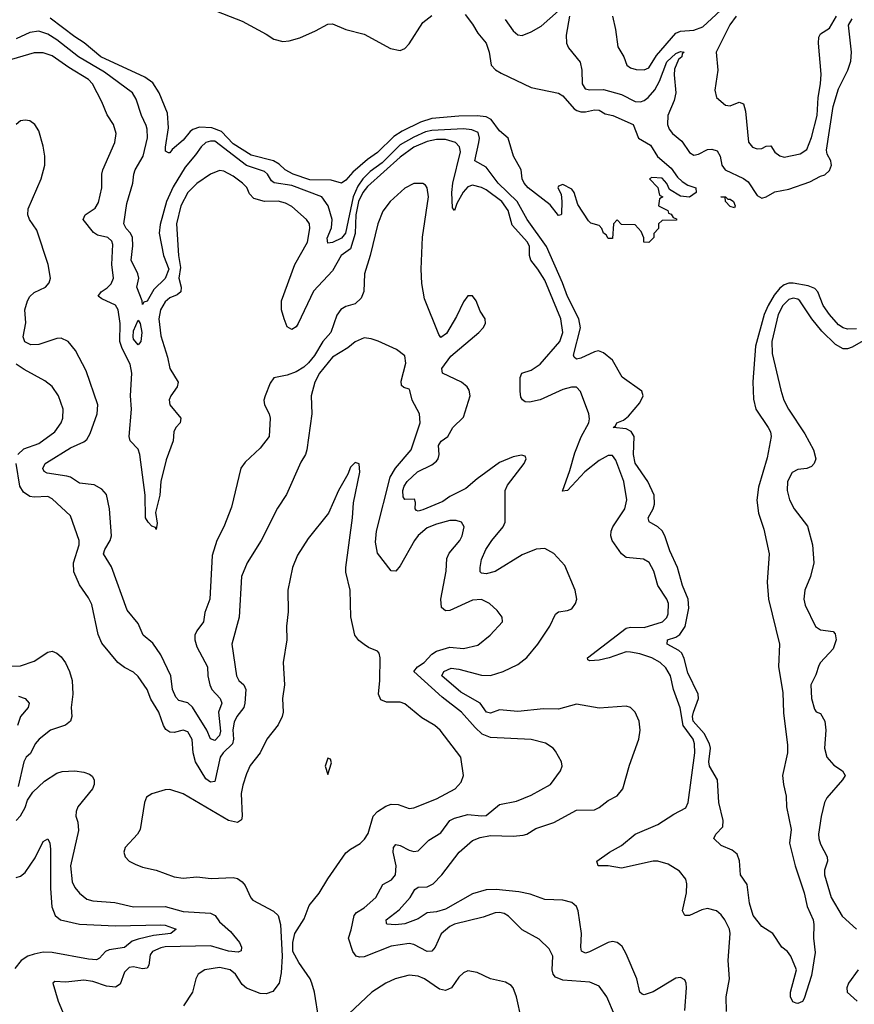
# Model space of a CAD drawing. Header units: inches. Extents: x 1552611 to 1694776, y 811966 to 917215.
# Tile 295 of 549: x 1635866 to 1639560, y 883417 to 887774. Entities that reach past the tile are written whole.
import ezdxf

# ---------------------------------------------------------------- set-up
doc = ezdxf.new("R2010")
doc.units = ezdxf.units.IN
doc.header["$MEASUREMENT"] = 0
doc.layers.add('B6838', color=7, linetype='Continuous')

msp = doc.modelspace()

# ---------------------------------------------------------------- linework, layer by layer
at = {"layer": 'B6838', "color": 5}
for points, elevation in [([(1638490.2, 887790), (1638503.5, 887730), (1638513.5, 887653.5), (1638539.5, 887610), (1638553, 887573), (1638570, 887561.3), (1638594.1, 887554.1), (1638630, 887551.6), (1638650, 887560.3), (1638684.4, 887615.6), (1638770, 887714.3), (1638790, 887723.5), (1638850, 887728.4), (1638890, 887742.4), (1639007.8, 887852.3)], 880), ([(1637837.3, 887797.3), (1637870, 887754.4), (1637893.8, 887713.8), (1637931.1, 887670), (1637943.6, 887630), (1637952.9, 887572.9), (1637972.3, 887552.3), (1637996.7, 887536.7), (1638130, 887474.6), (1638250, 887448.7), (1638270, 887436.5), (1638320.1, 887380.1), (1638332.5, 887372.5), (1638350, 887366.3), (1638370, 887366), (1638410, 887375.8), (1638430, 887373.4), (1638457.8, 887357.7), (1638491, 887350), (1638580.5, 887310), (1638604.7, 887250), (1638658.5, 887218.5), (1638688.7, 887168.7), (1638750, 887117.2), (1638777.9, 887077.9), (1638798.1, 887058.1), (1638822.5, 887042.5), (1638858.8, 887030), (1638860.7, 887010), (1638830, 886988), (1638790, 886993), (1638742, 887022), (1638730, 887048.7), (1638710, 887073), (1638663.6, 887076.4), (1638654, 887070), (1638690.9, 887030.9), (1638698, 886998), (1638712, 886990), (1638698, 886982), (1638694, 886950), (1638734, 886930), (1638738, 886918), (1638750, 886914), (1638758, 886898), (1638772.7, 886892.7), (1638772.7, 886887.3), (1638710, 886886), (1638694, 886870), (1638694, 886850), (1638672.7, 886827.3), (1638672, 886810), (1638650, 886788), (1638628.7, 886790), (1638628, 886808), (1638616.4, 886836.4), (1638590, 886866), (1638530, 886868), (1638510, 886889), (1638494.8, 886870), (1638490, 886806), (1638470, 886806), (1638462, 886822), (1638449.4, 886829.4), (1638442.7, 886850), (1638430, 886862.7), (1638394.2, 886874.2), (1638383.3, 886883.3), (1638336.6, 886956.6), (1638320.7, 887010), (1638310, 887023.7), (1638270, 887045.2), (1638250, 887038), (1638247.3, 887030), (1638262, 887002), (1638266, 886970), (1638264.7, 886915.3), (1638262, 886910), (1638250, 886907.6), (1638214.3, 886954.3), (1638115.8, 887030), (1638098, 887050), (1638090, 887069.2), (1638086, 887110), (1638052.1, 887170), (1638027.2, 887250), (1637990, 887281.6), (1637952.7, 887332.7), (1637930, 887343.8), (1637890.8, 887349.2), (1637810, 887347.5), (1637690, 887336.4), (1637639.6, 887320.4), (1637558.9, 887281.1), (1637522.3, 887257.7), (1637450, 887187), (1637405.1, 887154.9), (1637341, 887099), (1637310, 887063.5), (1637290, 887051.1), (1637243.9, 887063.9), (1637150, 887064.8), (1637076.4, 887090), (1637040.4, 887110), (1637014.7, 887134.7), (1636989.4, 887149.4), (1636890, 887174.7), (1636810, 887225.3), (1636759.6, 887279.6), (1636716.2, 887296.2), (1636661.3, 887298.7), (1636631.5, 887288.5), (1636620.1, 887279.9), (1636590, 887240.3), (1636540.2, 887199.8), (1636530, 887184.7), (1636524.2, 887184.2), (1636511.9, 887191.9), (1636511.2, 887210), (1636525, 887295), (1636520, 887360), (1636483.8, 887450), (1636454.9, 887494.9), (1636419.6, 887519.6), (1636224.3, 887610), (1636151.9, 887671.9), (1636110, 887697.7), (1636000.9, 887780.9)], 840), ([(1636710, 887822.3), (1636850, 887768), (1636957.1, 887710), (1636990, 887687.4), (1637030, 887677.7), (1637059.3, 887680.7), (1637106, 887694), (1637175.4, 887724.6), (1637230, 887754.9), (1637250, 887756.4), (1637310, 887730.5), (1637390, 887710.4), (1637506.7, 887646.7), (1637550, 887638), (1637570, 887646.5), (1637590, 887667.2), (1637650, 887761.3), (1637690, 887792.2)], 840), ([(1638014.4, 887774.4), (1638050, 887725.2), (1638070, 887706.5), (1638090, 887704), (1638130, 887720.2), (1638174.6, 887745.4), (1638250, 887813.5)], 860), ([(1638299.2, 887790), (1638284.9, 887704.9), (1638286, 887670), (1638294.3, 887650), (1638346, 887586), (1638354.5, 887550), (1638355.8, 887490), (1638368, 887468), (1638390, 887463.7), (1638450, 887465.2), (1638530, 887443.3), (1638590, 887411.5), (1638614, 887410), (1638630, 887416.1), (1638647, 887430), (1638676.4, 887463.6), (1638698.4, 887501.6), (1638730, 887587.8), (1638770, 887623.8), (1638790, 887633.2), (1638807.3, 887630), (1638797.7, 887622.3), (1638796.1, 887610), (1638782.1, 887597.9), (1638764.4, 887555.6), (1638762.6, 887530), (1638769.7, 887450), (1638763, 887417), (1638734.9, 887350), (1638733.6, 887310), (1638740.7, 887290), (1638755.3, 887270), (1638797.2, 887237.2), (1638830, 887186.5), (1638850, 887174.4), (1638870, 887179.3), (1638910, 887199.4), (1638930, 887200.9), (1638953.2, 887193.2), (1638966.2, 887170), (1638972.9, 887130), (1638988.4, 887110), (1639070, 887070.7), (1639090, 887056.1), (1639130, 886996.4), (1639150, 886984.6), (1639170, 886990.2), (1639207.8, 887012.2), (1639270, 887024.1), (1639363.8, 887056.2), (1639410, 887082), (1639430, 887088.1), (1639450, 887106), (1639459.2, 887130), (1639458.1, 887138.1), (1639456.1, 887150), (1639439.5, 887179.5), (1639436.5, 887196.5), (1639465.8, 887390), (1639490, 887468.5), (1639530.8, 887550), (1639545.1, 887590), (1639547.4, 887630), (1639534.7, 887750), (1639550, 887777.6)], 860), ([(1639036.7, 887790), (1639008.5, 887751.5), (1638948, 887630), (1638955.6, 887550), (1638942.2, 887462.2), (1638950.5, 887430), (1638990, 887396.4), (1639010, 887393.4), (1639050, 887408.9), (1639070, 887401.3), (1639078.3, 887370), (1639092.1, 887232), (1639108.9, 887210), (1639130, 887203), (1639150, 887203.8), (1639170, 887214.9), (1639190, 887216.5), (1639208.3, 887188.3), (1639230, 887172.1), (1639250, 887166), (1639319.9, 887180.1), (1639350, 887198.9), (1639370, 887252), (1639395.4, 887350), (1639400.5, 887430), (1639410.9, 887490.9), (1639413.4, 887533.4), (1639401.1, 887670), (1639403, 887697), (1639410, 887711.1), (1639450, 887737.1), (1639480.7, 887790)], 880), ([(1639570, 886406.2), (1639530, 886405), (1639510, 886409.9), (1639490, 886423.2), (1639450, 886469.4), (1639422.4, 886510), (1639398.8, 886570), (1639384.8, 886584.8), (1639356.2, 886596.2), (1639290, 886608), (1639270, 886607.9), (1639250, 886601.3), (1639230, 886585.7), (1639205.4, 886554.7), (1639178.1, 886510), (1639161.2, 886470), (1639123.3, 886330), (1639111.2, 886171.2), (1639114.4, 886094.4), (1639124.3, 886050), (1639178.5, 885970), (1639188.4, 885950), (1639192, 885930), (1639174.8, 885834.8), (1639135.4, 885704.6), (1639128.3, 885648.2), (1639135.3, 885590), (1639159, 885519), (1639182.8, 885410), (1639174.9, 885285.1), (1639179.8, 885210), (1639228.9, 885010), (1639224.5, 884910), (1639243, 884797), (1639246.8, 884706.8), (1639263.9, 884563.9), (1639263.7, 884530), (1639242.4, 884430), (1639246, 884390), (1639258, 884338), (1639259.6, 884290), (1639279.8, 884190), (1639272.8, 884130), (1639298, 884030), (1639338.3, 883910), (1639350.6, 883850), (1639377.3, 883790), (1639380.4, 883770), (1639379.8, 883710), (1639386.5, 883646.5), (1639370, 883544), (1639337.6, 883442.4), (1639330, 883429.6), (1639310, 883420.7), (1639302.4, 883422.4), (1639288.3, 883428.3), (1639277.4, 883450), (1639277.4, 883470), (1639303.7, 883570), (1639279, 883630), (1639264, 883650), (1639239, 883670), (1639199, 883730), (1639150, 883761.2), (1639112.7, 883810), (1639095.5, 883864.5), (1639086.3, 883946.3), (1639056, 883990), (1639051.1, 884051.1), (1639041, 884081), (1639019.3, 884099.3), (1638970, 884119.7), (1638938.4, 884150), (1638947, 884170), (1638977.4, 884202.6), (1638980.2, 884230), (1638960.5, 884310), (1638954.1, 884410), (1638918.9, 884470), (1638916.8, 884490), (1638923.4, 884550), (1638919.4, 884570), (1638895.8, 884615.8), (1638846.8, 884670), (1638844.4, 884690), (1638848, 884710), (1638870.6, 884769.4), (1638869.6, 884790), (1638823.5, 884883.5), (1638807.4, 884947.3), (1638797, 884970), (1638783.1, 884983.1), (1638732.1, 885010), (1638733.6, 885030), (1638770, 885041), (1638787.4, 885052.6), (1638811.6, 885088.4), (1638827.6, 885170), (1638824.2, 885210), (1638798.9, 885270), (1638776.8, 885350), (1638744, 885424), (1638722, 885490), (1638710, 885511.6), (1638690.7, 885530), (1638651.6, 885551.6), (1638647.2, 885570), (1638670.3, 885609.7), (1638676.1, 885630), (1638674.1, 885670), (1638646, 885730), (1638590, 885811.1), (1638582.9, 885850), (1638586.1, 885930), (1638572, 885952), (1638550, 885963.6), (1638492.7, 885970), (1638503.7, 885976.3), (1638508.7, 885990), (1638537.9, 886002.1), (1638559.9, 886020.1), (1638610, 886078), (1638626, 886110), (1638619.6, 886130), (1638531.9, 886191.9), (1638490, 886266.8), (1638450, 886299.8), (1638428.4, 886308.5), (1638410, 886304.2), (1638350, 886276.8), (1638330, 886272), (1638320, 886280), (1638317, 886290), (1638348.3, 886410), (1638341.2, 886450), (1638290, 886548.9), (1638268.1, 886610), (1638197.2, 886770), (1638111.6, 886890), (1638068.2, 886970), (1637984, 887050), (1637930, 887121.5), (1637879.8, 887150), (1637898.7, 887230), (1637901, 887250), (1637894.6, 887274.6), (1637866.7, 887286.7), (1637830.4, 887290.5), (1637690, 887284.1), (1637662.7, 887277.3), (1637610, 887254.7), (1637550, 887220.7), (1637470, 887141.2), (1637417.5, 887102.5), (1637384.7, 887070), (1637362.8, 887037.2), (1637341.6, 886990), (1637307.9, 886830), (1637290, 886807.1), (1637250, 886787.8), (1637230, 886784.7), (1637227.5, 886807.5), (1637246.5, 886853.5), (1637249, 886890), (1637230.8, 886950.8), (1637203.7, 886990), (1637070, 887041), (1636992.4, 887052.4), (1636981, 887061), (1636963.4, 887090), (1636950, 887101.8), (1636870, 887129.3), (1636730, 887236.1), (1636710, 887237), (1636690.2, 887230), (1636669.1, 887210.9), (1636644.6, 887175.4), (1636597.9, 887122.1), (1636545.4, 887034.6), (1636515, 886970), (1636488, 886868.1), (1636483.5, 886830), (1636501.7, 886730), (1636525.7, 886670), (1636510, 886628.9), (1636460.2, 886579.8), (1636430, 886528.7), (1636415.6, 886524.4), (1636410, 886513.2), (1636407.8, 886530), (1636385, 886590), (1636393, 886630), (1636388.1, 886650), (1636359.9, 886710), (1636366.5, 886773.5), (1636364.7, 886810), (1636355.9, 886830), (1636337.5, 886850), (1636326.8, 886870), (1636339.5, 886960.5), (1636366, 887050), (1636370.9, 887090), (1636376.9, 887110), (1636412.2, 887170), (1636431.3, 887251.3), (1636430.4, 887290), (1636425.6, 887305.6), (1636404.5, 887350), (1636382, 887422), (1636364.5, 887450), (1636241.3, 887541.3), (1636125.7, 887610), (1636030, 887685.1), (1635990, 887709.5), (1635950, 887723.1), (1635910, 887716.9), (1635850, 887689)], 860), ([(1638995, 883385), (1638993, 883450), (1639007.7, 883530), (1639001.2, 883610), (1639011, 883730), (1639006.9, 883750), (1638987.4, 883790), (1638970, 883813.1), (1638950, 883829.9), (1638910, 883841.1), (1638884.6, 883835.4), (1638830, 883809.8), (1638809.7, 883810), (1638799.8, 883830), (1638817.9, 883910), (1638819.3, 883950), (1638814.4, 883970), (1638785.8, 884005.7), (1638736.7, 884036.7), (1638690, 884050.6), (1638670, 884050.6), (1638530, 884019.3), (1638470, 884029.1), (1638426.6, 884030), (1638419.7, 884050), (1638475.8, 884090), (1638530, 884120.1), (1638589.9, 884170.1), (1638690, 884212.3), (1638761.4, 884258.6), (1638813.9, 884286.1), (1638824.9, 884310), (1638853.5, 884530), (1638853.2, 884570), (1638846.2, 884590), (1638802.5, 884650), (1638789.2, 884729.2), (1638759.2, 884810), (1638745.9, 884870), (1638726.5, 884906.5), (1638701.4, 884930), (1638664.5, 884950), (1638610, 884968.2), (1638570, 884975.6), (1638550, 884975.9), (1638475.2, 884950), (1638430, 884939.9), (1638390, 884936.3), (1638380.9, 884940.9), (1638379.1, 884950), (1638550, 885081.8), (1638570, 885085.9), (1638630, 885084.5), (1638711, 885109), (1638730, 885129.2), (1638735.4, 885144.6), (1638737.5, 885190), (1638730.5, 885210), (1638690.5, 885270), (1638672.9, 885332.9), (1638652.1, 885372.1), (1638626.6, 885386.6), (1638550, 885394.5), (1638529.9, 885410), (1638488.5, 885470), (1638481.7, 885490), (1638483.2, 885510), (1638491.7, 885530), (1638544.5, 885610), (1638553.1, 885650), (1638539.6, 885730), (1638504.5, 885824.5), (1638490, 885844.8), (1638470, 885845.6), (1638430, 885823.4), (1638367.5, 885772.6), (1638290.1, 885690), (1638268, 885688), (1638300.9, 885779.1), (1638322.7, 885857.3), (1638351.5, 885928.5), (1638384.5, 885990), (1638387.8, 886007.8), (1638384.4, 886030), (1638348.7, 886128.7), (1638330, 886147.8), (1638307.9, 886147.9), (1638270, 886138.1), (1638170, 886091.8), (1638121.6, 886081.6), (1638103.3, 886083.3), (1638091.3, 886091.3), (1638083.5, 886103.5), (1638081, 886130), (1638081.7, 886190), (1638088.6, 886210), (1638130, 886223.8), (1638170, 886250.1), (1638256.4, 886350), (1638269.9, 886390.1), (1638261.2, 886450), (1638190, 886621), (1638159.9, 886670), (1638127.9, 886710), (1638121.8, 886730), (1638121.6, 886770), (1638113.7, 886790), (1638045.1, 886865.1), (1638028.6, 886930), (1638000.1, 886970), (1637930, 887021.1), (1637910, 887031.7), (1637870, 887042.3), (1637850, 887034), (1637829.3, 887010.7), (1637800, 886960), (1637790, 886929.8), (1637781.2, 886941.2), (1637778.8, 887010), (1637782.6, 887050), (1637816.4, 887190), (1637811.9, 887211.9), (1637794.5, 887230), (1637750, 887243.4), (1637710, 887244.5), (1637670, 887235.1), (1637610.6, 887210), (1637550, 887166.2), (1637404.6, 887035.5), (1637384.3, 887010), (1637365.1, 886970), (1637353.7, 886910), (1637350, 886827.8), (1637330, 886760.4), (1637288.3, 886730), (1637250, 886662.4), (1637166.7, 886573.3), (1637098.8, 886430), (1637090, 886414.7), (1637070, 886403.5), (1637050, 886415.6), (1637036.2, 886450), (1637025.2, 886490), (1637024.8, 886530), (1637084.4, 886690), (1637139.7, 886790), (1637150.6, 886850.6), (1637148.6, 886870), (1637135.1, 886890), (1637070, 886947.2), (1637042.7, 886962.7), (1637010, 886971.6), (1636950, 886969.5), (1636902.6, 886982.6), (1636883.1, 887003.1), (1636871.4, 887031.4), (1636852.2, 887050), (1636810, 887081), (1636770, 887103.2), (1636750, 887106.4), (1636710, 887091.2), (1636650, 887049.9), (1636610.1, 887010), (1636579.4, 886950), (1636560.1, 886870), (1636568.3, 886730), (1636577.6, 886677.6), (1636570.1, 886630), (1636580.4, 886590), (1636579.8, 886570), (1636562.9, 886557.1), (1636530, 886543.8), (1636510, 886526.1), (1636489.2, 886490), (1636481.1, 886450), (1636490, 886374.9), (1636520.7, 886280.7), (1636531, 886231), (1636567.5, 886170), (1636562.5, 886150), (1636534.5, 886110), (1636527.5, 886092.5), (1636531, 886070), (1636579.7, 886010), (1636575.5, 885990), (1636556.9, 885970), (1636548.1, 885950), (1636545.2, 885910), (1636514.3, 885825.7), (1636490.6, 885730.6), (1636485.7, 885670), (1636467.5, 885592.5), (1636474, 885546), (1636470, 885518), (1636466.7, 885526.7), (1636450, 885533.3), (1636434, 885550), (1636422.8, 885570), (1636421.1, 885670), (1636398, 885850), (1636390, 885872.9), (1636354.8, 885910), (1636350, 885929.2), (1636360.5, 886050), (1636356.9, 886110), (1636362.2, 886210), (1636355.2, 886250), (1636319.7, 886319.7), (1636309.2, 886350), (1636310.9, 886430), (1636302.3, 886490), (1636290, 886511.2), (1636230, 886538.2), (1636213.3, 886550), (1636225.8, 886570), (1636253, 886587), (1636270, 886605), (1636281.1, 886630), (1636274.4, 886690), (1636278.8, 886778.8), (1636273.4, 886793.4), (1636255.3, 886810), (1636210, 886821), (1636191.8, 886831.8), (1636146.3, 886890), (1636156.3, 886910), (1636199.6, 886940.4), (1636215, 886965), (1636229.9, 887030), (1636229.9, 887090), (1636234.1, 887110), (1636287.2, 887230), (1636293.3, 887270), (1636281.2, 887310), (1636253.5, 887353.5), (1636229.9, 887410), (1636187.7, 887490), (1636171, 887510), (1636083.2, 887563.2), (1636010, 887614.6), (1635970, 887628), (1635930, 887626.7), (1635830, 887598.5)], 880), ([(1638809.9, 883389.9), (1638817.5, 883490), (1638816.5, 883510), (1638810, 883525.6), (1638790, 883535.6), (1638770, 883532.7), (1638670, 883472.2), (1638630, 883458.4), (1638621.7, 883461.7), (1638610.6, 883470.6), (1638596.7, 883530), (1638550, 883639.7), (1638532.3, 883672.3), (1638521.6, 883681.6), (1638510, 883689.8), (1638490, 883694.2), (1638470, 883690.6), (1638388.3, 883648.3), (1638370, 883643.4), (1638352.5, 883652.5), (1638349.3, 883670), (1638352.8, 883730), (1638338.4, 883830), (1638329.9, 883849.9), (1638310, 883866.8), (1638270, 883878.1), (1638190, 883880.8), (1638124.7, 883904.7), (1638075.1, 883915.1), (1637975.5, 883924.5), (1637930, 883922.7), (1637870, 883905.2), (1637750, 883838.3), (1637710, 883826.6), (1637670, 883822.2), (1637630, 883795.3), (1637570, 883773), (1637529.2, 883769.2), (1637491.5, 883771.5), (1637490, 883775.3), (1637487.8, 883790), (1637545.2, 883834.8), (1637594.7, 883890), (1637615, 883925), (1637630, 883934.6), (1637670, 883936.6), (1637696.2, 883950), (1637734.2, 883990), (1637811.6, 884090), (1637870, 884141.5), (1637904.7, 884155.3), (1637950, 884163.7), (1638050, 884160.8), (1638094.6, 884165.4), (1638110, 884170.1), (1638150, 884195.3), (1638230, 884221.2), (1638330, 884275.4), (1638410, 884277), (1638430, 884287.2), (1638470, 884318.8), (1638510, 884339.7), (1638535.4, 884370), (1638564.9, 884475.1), (1638606.6, 884590), (1638612.7, 884630), (1638607.3, 884670), (1638590.5, 884710), (1638570, 884730.6), (1638550, 884736.8), (1638430, 884727.5), (1638330, 884744.4), (1638250, 884723.4), (1638184.3, 884724.3), (1638070, 884712.6), (1637990, 884719.9), (1637950, 884705.1), (1637931.5, 884710), (1637904.5, 884750), (1637818.2, 884798.2), (1637734.1, 884870), (1637742.9, 884890), (1637775.4, 884904.6), (1637810, 884900.2), (1637910, 884873.4), (1637950, 884871.2), (1638005.1, 884890), (1638070, 884921.2), (1638110, 884951.8), (1638158.5, 885010), (1638211.9, 885090), (1638237.1, 885142.9), (1638250, 885153.2), (1638290, 885158.9), (1638310, 885166.9), (1638326.4, 885190), (1638331.6, 885210), (1638325, 885250), (1638278, 885358), (1638230, 885411.3), (1638190, 885434.5), (1638151.6, 885431.6), (1638090, 885406.6), (1637970, 885332.2), (1637930, 885322), (1637910, 885324.8), (1637904.4, 885330), (1637903.4, 885350), (1637910, 885384.9), (1637929.4, 885430), (1637955.6, 885470), (1638006, 885530), (1638014.7, 885550), (1638014, 885690), (1638025.4, 885714.6), (1638098.5, 885810), (1638107.6, 885830), (1638103.2, 885843.2), (1638087.6, 885847.6), (1638050, 885839.8), (1637990, 885814.5), (1637890, 885741.5), (1637840.8, 885699.2), (1637770, 885663.6), (1637738, 885642), (1637650, 885604.4), (1637630, 885598.5), (1637622, 885602), (1637616.8, 885610), (1637617.7, 885637.7), (1637612.9, 885652.9), (1637570.8, 885650.8), (1637563.1, 885663.1), (1637561.5, 885690), (1637567.4, 885710), (1637581.2, 885730), (1637627.1, 885772.9), (1637690, 885804.7), (1637710, 885819.8), (1637717.6, 885830), (1637722.8, 885850), (1637720.2, 885890), (1637723.3, 885896.8), (1637731.7, 885908.3), (1637760.5, 885930), (1637783.2, 885970), (1637830, 886015.6), (1637859, 886110), (1637855.2, 886135.2), (1637846, 886150), (1637821, 886170), (1637737.2, 886210), (1637734.1, 886230), (1637774.6, 886285.4), (1637898.3, 886390), (1637916.9, 886410), (1637927.3, 886430), (1637926.6, 886450), (1637904.7, 886484.7), (1637887, 886530), (1637870, 886552), (1637850, 886552), (1637830, 886525.2), (1637799.7, 886460.3), (1637754.8, 886385.2), (1637730, 886368), (1637721.1, 886381), (1637658.1, 886538.1), (1637646.1, 886606.1), (1637642.6, 886670), (1637648.2, 886811.8), (1637675.5, 886990), (1637669.9, 887029.9), (1637662, 887042), (1637650, 887049.8), (1637610, 887048.6), (1637570, 887028.3), (1637505.8, 886970), (1637472.9, 886927.1), (1637450.5, 886870), (1637417, 886730), (1637391.7, 886650), (1637389.1, 886570.9), (1637377.6, 886542.4), (1637350, 886517.2), (1637310, 886504.3), (1637287.9, 886492.1), (1637270, 886466.3), (1637242.7, 886390), (1637207.1, 886350), (1637171.3, 886288.7), (1637144.7, 886255.3), (1637123.8, 886236.2), (1637090, 886215.4), (1637050, 886201.3), (1636991.2, 886188.8), (1636974.3, 886165.7), (1636952.8, 886110), (1636946.3, 886090), (1636948.9, 886070), (1636970.2, 886030), (1636974, 886010), (1636970.3, 885930), (1636930, 885877.6), (1636863.4, 885816.6), (1636844.9, 885790), (1636803.7, 885616.3), (1636769.1, 885530), (1636739.1, 885470), (1636717.6, 885402.4), (1636707.9, 885210), (1636684.6, 885150), (1636679.8, 885110), (1636649.6, 885070), (1636640.9, 885050), (1636640.6, 885030), (1636650, 884999.1), (1636697.3, 884910), (1636698.3, 884870), (1636707.1, 884830), (1636716.9, 884810), (1636753.9, 884770), (1636759.9, 884750), (1636745.1, 884710), (1636754.7, 884625.3), (1636750, 884605.8), (1636730, 884584.6), (1636710, 884592), (1636693.5, 884630), (1636630, 884732.2), (1636610, 884750.3), (1636570, 884761.2), (1636556.7, 884776.7), (1636541.5, 884810), (1636534.5, 884870), (1636490, 884963.4), (1636455.4, 885015.4), (1636411.9, 885050), (1636390, 885101.5), (1636341.2, 885161.2), (1636272.6, 885352.6), (1636237.4, 885410), (1636242.1, 885430), (1636265.6, 885470), (1636271.5, 885490), (1636263.4, 885610), (1636250, 885672.8), (1636230, 885696.2), (1636196.1, 885716.1), (1636130, 885722.4), (1636090, 885749.9), (1636074.7, 885754.7), (1635986.8, 885766.8), (1635974.3, 885774.3), (1635967.6, 885787.6), (1635979, 885810), (1635985.6, 885814.4), (1636090, 885879.5), (1636150, 885905.4), (1636163.1, 885916.9), (1636177.7, 885942.3), (1636209.3, 886030), (1636212, 886070), (1636159.5, 886219.5), (1636113.6, 886310), (1636079.7, 886350), (1636050, 886364.8), (1636030, 886363.4), (1635950, 886336.3), (1635914.9, 886334.9), (1635888.6, 886348.6), (1635880.9, 886370), (1635893, 886433), (1635888.6, 886490), (1635900.5, 886530), (1635911.3, 886548.6), (1635930, 886567.1), (1635980.3, 886590), (1635995.7, 886610), (1636001.5, 886630), (1635991.5, 886690), (1635942.3, 886842.3), (1635909.4, 886889.4), (1635901.3, 886910), (1635903.4, 886936.6), (1635961.4, 887070), (1635976.5, 887130), (1635977.6, 887170), (1635970, 887214), (1635950, 887282), (1635932.7, 887310), (1635910, 887326), (1635890, 887329.4), (1635870, 887326.6), (1635850.7, 887310)], 920), ([(1639610, 886358.5), (1639550, 886325.1), (1639530, 886317.9), (1639510, 886317.5), (1639477.2, 886337.2), (1639415.6, 886395.6), (1639372.5, 886450), (1639318.9, 886530), (1639310, 886536.8), (1639290, 886541.4), (1639270, 886535.6), (1639243.6, 886510), (1639222.4, 886470), (1639195.3, 886350), (1639197, 886297), (1639234.1, 886134.1), (1639248.7, 886090), (1639269.4, 886050), (1639341, 885941), (1639378.7, 885870), (1639389.1, 885830), (1639381.7, 885810), (1639370, 885796.3), (1639350, 885788.6), (1639310, 885783.5), (1639284.9, 885770), (1639265, 885730), (1639262.6, 885690), (1639273.4, 885650), (1639293.2, 885610), (1639352.1, 885532.1), (1639375.3, 885450), (1639380.4, 885370), (1639366.2, 885310), (1639340.4, 885250), (1639337.2, 885210), (1639343.1, 885183.1), (1639388.3, 885088.3), (1639410, 885073.9), (1639466.3, 885066.3), (1639476, 885056), (1639480.2, 885030), (1639467, 884990), (1639410.8, 884930), (1639403.4, 884916.6), (1639390, 884875.4), (1639367.7, 884830), (1639370.2, 884770.2), (1639383.4, 884723.4), (1639391.8, 884711.8), (1639410, 884703), (1639429.4, 884669.4), (1639433.6, 884630), (1639428.2, 884550), (1639438.6, 884510), (1639470, 884474.7), (1639508, 884450), (1639519.1, 884430), (1639508.2, 884410), (1639438.9, 884330), (1639428, 884310), (1639412.8, 884247.2), (1639401.8, 884170), (1639402.9, 884150), (1639410, 884126), (1639440.2, 884070), (1639440.6, 884050), (1639427.5, 884010), (1639427.7, 883990), (1639457.1, 883890), (1639506.7, 883806.7), (1639569.4, 883749.4)], 880), ([(1638498.8, 883370), (1638464.7, 883450), (1638430, 883496.4), (1638390, 883514.8), (1638270, 883523.4), (1638237.5, 883537.5), (1638227.6, 883550), (1638223.4, 883570), (1638226, 883630), (1638210, 883663), (1638164.8, 883704.8), (1638090, 883746.2), (1638030, 883807.1), (1638010, 883818.8), (1637990, 883823.7), (1637970, 883821.6), (1637917.3, 883802.7), (1637791, 883771), (1637770, 883761.1), (1637731.7, 883728.3), (1637704.4, 883670), (1637690, 883651.6), (1637670, 883651.2), (1637610, 883681.7), (1637590, 883685.4), (1637510, 883673.7), (1637390, 883626.6), (1637370, 883625), (1637354.5, 883630), (1637339.7, 883650), (1637321.6, 883710), (1637333.6, 883746.4), (1637346, 883810), (1637356.9, 883823.1), (1637390, 883844), (1637441.6, 883890), (1637473.4, 883946.6), (1637512.2, 883967.8), (1637529.9, 883990), (1637532.4, 884030), (1637518.6, 884090), (1637521, 884110), (1637530, 884124.4), (1637550, 884120.2), (1637590, 884098.5), (1637610, 884093.4), (1637630, 884095.9), (1637677.5, 884142.5), (1637730, 884175.6), (1637770, 884230.1), (1637790, 884240.1), (1637850, 884256.8), (1637910, 884250.8), (1637930, 884253), (1637990, 884300.4), (1638064.2, 884315.8), (1638130, 884342.6), (1638215.4, 884390), (1638259.7, 884450), (1638267.2, 884470), (1638264.7, 884490), (1638237.7, 884537.7), (1638227.8, 884550), (1638192.7, 884572.7), (1638130, 884589), (1637950, 884597.6), (1637913, 884613), (1637881.3, 884641.3), (1637821.8, 884710), (1637735.9, 884775.9), (1637609.8, 884890), (1637627.2, 884910), (1637656.3, 884930), (1637690, 884966.4), (1637710, 884979.8), (1637770, 884997), (1637830, 884992.1), (1637893.3, 885006.7), (1637948.4, 885050), (1638002.7, 885110), (1638001.2, 885130), (1637979.1, 885159.1), (1637946, 885190), (1637910, 885208.8), (1637870, 885204.9), (1637770, 885159.4), (1637750, 885158.2), (1637733.1, 885173.1), (1637729.9, 885210), (1637753.5, 885333.5), (1637756.2, 885390), (1637766.1, 885413.9), (1637814, 885470), (1637824.7, 885490), (1637833.7, 885530), (1637822, 885550), (1637797.7, 885557.7), (1637770, 885557.3), (1637710, 885541.7), (1637670, 885525.7), (1637630, 885491.3), (1637612.9, 885470), (1637550, 885356.8), (1637530, 885334), (1637510, 885335.6), (1637450, 885413.2), (1637441.3, 885461.3), (1637444.6, 885510), (1637506.2, 885750), (1637529.9, 885790), (1637598.4, 885870), (1637638.3, 885990), (1637635.1, 886030), (1637603.1, 886090), (1637593.1, 886133.1), (1637590, 886138.4), (1637566.3, 886146.3), (1637555.1, 886155.1), (1637554.7, 886174.8), (1637574.3, 886254.3), (1637570, 886286.6), (1637533.9, 886313.9), (1637451.8, 886351.8), (1637421.8, 886361.8), (1637390, 886365.7), (1637350, 886348.4), (1637317.9, 886322.1), (1637250, 886280.3), (1637192.2, 886210), (1637172.1, 886170), (1637155.9, 886110), (1637159.2, 886030), (1637137.2, 885870), (1637130.2, 885850), (1637110, 885815.6), (1637046.6, 885673.4), (1637007.2, 885612.8), (1636934.7, 885470), (1636872.1, 885370), (1636847.5, 885310), (1636836.9, 885130), (1636804.7, 885010), (1636825, 884870), (1636836.5, 884850), (1636858, 884830), (1636867.2, 884810), (1636862.4, 884750), (1636858.1, 884730), (1636826.5, 884690), (1636815.2, 884664.8), (1636809.2, 884630.8), (1636812.3, 884590), (1636808.3, 884570), (1636766.7, 884530), (1636753.8, 884510), (1636730, 884402.9), (1636710, 884400.2), (1636690, 884414.9), (1636644.5, 884490), (1636633.9, 884530), (1636629.2, 884589.3), (1636610, 884622), (1636590, 884629.8), (1636550, 884619.5), (1636530, 884621.3), (1636513.1, 884633.1), (1636503, 884650), (1636482.4, 884710), (1636447, 884767), (1636430, 884809.6), (1636390, 884867.6), (1636370, 884886), (1636330, 884906.9), (1636299.7, 884930), (1636230, 885015.6), (1636213.8, 885053.8), (1636185.8, 885185.8), (1636170, 885216.3), (1636130, 885273.3), (1636105.2, 885330), (1636103.4, 885370), (1636129.8, 885450), (1636128.9, 885468.9), (1636090, 885578.7), (1636010, 885654), (1635990, 885664.7), (1635930, 885660.5), (1635910, 885664.3), (1635882.7, 885682.7), (1635866.8, 885710), (1635849.9, 885809.9)], 940), ([(1635857.9, 885850), (1635884.4, 885875.6), (1635950, 885898.8), (1636020.9, 885950), (1636049.8, 885990), (1636056.2, 886010), (1636058.8, 886050), (1636037.2, 886110), (1636010, 886151.1), (1635976.6, 886176.6), (1635885.4, 886225.4), (1635850, 886249.8)], 940), ([(1637189.8, 883349.8), (1637171.1, 883471.1), (1637159.2, 883510), (1637151, 883530), (1637101.3, 883601.3), (1637075.4, 883650), (1637074.2, 883690), (1637083.1, 883730), (1637125.3, 883794.7), (1637146.4, 883853.6), (1637191.4, 883908.6), (1637230, 883972.8), (1637310, 884086.7), (1637330, 884103.6), (1637372.2, 884127.8), (1637392, 884148), (1637407.8, 884172.2), (1637431, 884249), (1637448.9, 884270), (1637485.8, 884294.2), (1637510, 884302.7), (1637541.6, 884301.6), (1637590, 884283.6), (1637610, 884286.5), (1637710, 884325.9), (1637793.7, 884370), (1637820, 884400), (1637829.8, 884430), (1637819.1, 884510), (1637726.6, 884630), (1637703.5, 884650), (1637645.2, 884685.2), (1637570, 884746.2), (1637550, 884753.5), (1637490, 884753.3), (1637464.5, 884764.5), (1637453.8, 884790), (1637459.8, 884850), (1637460.9, 884950), (1637457.2, 884970), (1637450, 884979), (1637410, 884995.1), (1637390, 885009.4), (1637367.5, 885027.5), (1637349.8, 885049.8), (1637331.3, 885131.3), (1637328.2, 885250), (1637310, 885329.2), (1637309.1, 885350), (1637338.9, 885570), (1637343.7, 885636.3), (1637372.1, 885772.1), (1637368.7, 885808.7), (1637350, 885814), (1637330, 885794), (1637317.6, 885762.4), (1637276.3, 885690), (1637232.7, 885590), (1637142.1, 885477.9), (1637095.4, 885404.6), (1637073.4, 885350), (1637052.6, 885250), (1637054.2, 885154.2), (1637047.2, 885090), (1637048, 885030), (1637031.3, 884928.7), (1637037.6, 884830), (1637029.2, 884770), (1637031.3, 884710), (1637027.9, 884690), (1637010, 884653.6), (1636959.7, 884590), (1636930.1, 884529.9), (1636886.6, 884473.4), (1636870, 884437), (1636852.9, 884387.2), (1636846.1, 884350), (1636851, 884250), (1636847.3, 884232.7), (1636830, 884221.8), (1636790, 884230.5), (1636590, 884348.2), (1636530, 884367), (1636510, 884366), (1636450, 884347.6), (1636427.1, 884332.9), (1636418, 884310), (1636398.9, 884190), (1636387, 884170), (1636333, 884110), (1636326.4, 884090), (1636332.7, 884070), (1636350, 884050.5), (1636376.7, 884036.7), (1636410, 884023.9), (1636470.2, 884010.2), (1636550, 883980.7), (1636590, 883975), (1636650, 883980.7), (1636713.7, 883973.7), (1636810, 883978), (1636830, 883973.2), (1636850, 883959.1), (1636863.1, 883943.1), (1636888.2, 883888.2), (1636898.2, 883878.2), (1636989, 883829), (1637010.3, 883810), (1637019.6, 883770), (1637027.2, 883630), (1637023.8, 883556.2), (1637014.4, 883510), (1636986.6, 883473.4), (1636956.7, 883463.3), (1636930, 883465.1), (1636870, 883488.8), (1636850, 883503.9), (1636820.4, 883550), (1636796.9, 883570), (1636750, 883579.5), (1636685.5, 883570), (1636655.8, 883550), (1636645.7, 883530), (1636630.2, 883469.8), (1636590.4, 883410)], 960), ([(1635830, 884913.5), (1635870, 884914.5), (1635930, 884935.4), (1635990, 884975.8), (1636010, 884979.1), (1636030, 884971.3), (1636050, 884953.8), (1636068.5, 884928.5), (1636087, 884890), (1636097.7, 884850), (1636101.2, 884790), (1636093.2, 884730), (1636096.5, 884690), (1636091.2, 884670), (1636068.3, 884651.6), (1636002.3, 884630), (1635951.6, 884590), (1635934.9, 884570), (1635913.3, 884526.7), (1635894.9, 884510), (1635884.2, 884490), (1635859.2, 884380.8)], 940), ([(1635860.2, 884780.2), (1635890.2, 884770.2), (1635908.5, 884750), (1635903.1, 884730), (1635870.1, 884689.9), (1635855.9, 884650)], 920), ([(1635850, 884230.7), (1635870, 884250.7), (1635890, 884287.3), (1635900, 884320), (1635924.1, 884355.9), (1635976.1, 884403.9), (1636030, 884439.1), (1636053.2, 884446.8), (1636109.3, 884449.3), (1636150, 884444.4), (1636175.2, 884435.2), (1636186.7, 884426.7), (1636196, 884410), (1636196, 884390), (1636187.4, 884370), (1636123.9, 884290), (1636115.8, 884270), (1636114.7, 884250), (1636122.9, 884222.9), (1636126.4, 884186.4), (1636090.1, 884030), (1636098.3, 883958.3), (1636110, 883933.1), (1636130, 883909.1), (1636162.3, 883882.3), (1636190, 883874.3), (1636287.2, 883867.2), (1636370, 883847.7), (1636510, 883849.6), (1636590, 883828.2), (1636710, 883820.4), (1636730.5, 883810.5), (1636750, 883782.2), (1636799.3, 883739.3), (1636838.9, 883690), (1636847.5, 883670), (1636846.3, 883653.7), (1636832.7, 883647.3), (1636790, 883652.7), (1636710, 883675.4), (1636510, 883670.7), (1636490, 883666.5), (1636454, 883650), (1636443.6, 883636.4), (1636437, 883590), (1636430, 883576.4), (1636410, 883573.6), (1636370, 883582.2), (1636350, 883579.3), (1636330, 883559.5), (1636310, 883506.6), (1636290, 883492.8), (1636250, 883497.5), (1636190, 883517), (1636150, 883523.2), (1636070, 883515.1), (1636022, 883518), (1636012, 883510), (1636036, 883430), (1636070.2, 883350.2)], 940), ([(1635850, 883977.8), (1635870, 883983.5), (1635890, 884000.2), (1635934.8, 884065.2), (1635970, 884137), (1635990, 884148.4), (1635998.8, 884130), (1636002.9, 884102.9), (1636001.6, 883930), (1636007.9, 883847.9), (1636023.2, 883810), (1636047.2, 883790), (1636130, 883772.1), (1636290, 883763.4), (1636490, 883768.5), (1636510, 883766.9), (1636558, 883750), (1636534.4, 883730), (1636458.7, 883721.3), (1636390, 883704.9), (1636364.4, 883695.6), (1636330, 883667.9), (1636262.3, 883657.7), (1636245.9, 883650), (1636219.4, 883620.6), (1636206.3, 883613.7), (1636170, 883616.2), (1636010, 883646.5), (1635970, 883647), (1635930, 883638.6), (1635902.6, 883630), (1635872.6, 883610), (1635844.5, 883575.5)], 920), ([(1639576.6, 883570), (1639534.2, 883510), (1639526.4, 883490), (1639528.2, 883470), (1639573.1, 883430)], 880), ([(1638087, 883350), (1638065.4, 883450), (1638049.8, 883489.8), (1638040.6, 883500.6), (1638015.4, 883515.4), (1637949.8, 883529.8), (1637890, 883557.4), (1637850, 883565.6), (1637830, 883556.2), (1637810, 883536.2), (1637777, 883490), (1637750, 883478.2), (1637723.9, 883483.9), (1637657.4, 883530), (1637630, 883541.6), (1637590, 883545.5), (1637528.2, 883530), (1637486.7, 883510), (1637424.2, 883470), (1637272.6, 883327.4)], 960)]:
    msp.add_lwpolyline(points, dxfattribs=dict(at, elevation=elevation))
for points, elevation in [([(1639000.3, 886980.3), (1639010, 886980.3), (1639025.5, 886970), (1639032.2, 886950), (1639030, 886940.9), (1639010, 886947.3), (1638989.5, 886970), (1638989, 886989), (1638968.7, 886990), (1638990, 886990.3)], 840), ([(1636390, 886334.7), (1636370, 886360.7), (1636367.9, 886370), (1636370, 886397.1), (1636390, 886444.2), (1636398.8, 886430), (1636406, 886390), (1636402.3, 886350)], 860), ([(1637230, 884506), (1637218, 884470), (1637230, 884434), (1637246, 884486), (1637242, 884502)], 980)]:
    msp.add_lwpolyline(points, close=True, dxfattribs=dict(at, elevation=elevation))

doc.saveas('drawing.dxf')
